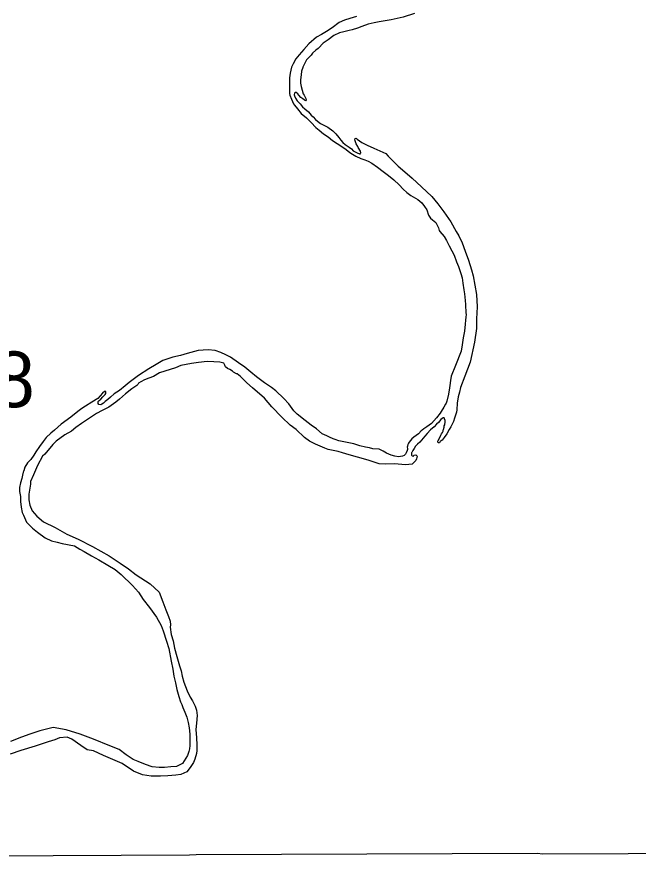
# Model space of a CAD drawing. Extents: x -939622 to -934245, y 1383184 to 1385301.
# Drawn here: x -934941.92 to -934927.78, y 1384141.74 to 1384160.87 of the extents above; entities that cross this region are included whole.
import ezdxf

# ---------------------------------------------------------------- set-up
doc = ezdxf.new("R2010")
doc.units = 0
for name, color, linetype in [('Level 2', 7, 'Continuous'), ('Level 25', 7, 'Continuous'), ('Level 9', 7, 'Continuous')]:
    doc.layers.add(name, color=color, linetype=linetype)

msp = doc.modelspace()

# ---------------------------------------------------------------- linework, layer by layer
at = {"layer": 'Level 2'}
for points in [[(-934947.638, 1384141.744), (-934945.903, 1384141.756), (-934945.756, 1384141.758), (-934937.986, 1384141.797), (-934937.836, 1384141.805), (-934930.069, 1384141.837), (-934929.952, 1384141.824), (-934922.146, 1384141.851), (-934914.226, 1384141.87), (-934913.768, 1384141.883)], [(-934947.578, 1384141.745), (-934945.903, 1384141.756), (-934945.756, 1384141.758), (-934937.986, 1384141.797), (-934937.836, 1384141.805), (-934930.069, 1384141.837), (-934929.952, 1384141.824), (-934922.146, 1384141.851), (-934914.226, 1384141.87), (-934913.768, 1384141.883)]]:
    msp.add_lwpolyline(points, dxfattribs=at)
at = {"layer": 'Level 9'}
for points in [[(-934932.864, 1384160.941), (-934933.124, 1384160.862), (-934933.398, 1384160.796), (-934933.667, 1384160.756), (-934933.781, 1384160.73), (-934933.921, 1384160.698), (-934934.067, 1384160.648), (-934934.165, 1384160.611), (-934934.285, 1384160.573), (-934934.356, 1384160.554), (-934934.473, 1384160.526), (-934934.574, 1384160.503), (-934934.702, 1384160.438), (-934934.83, 1384160.341), (-934934.945, 1384160.264), (-934935.049, 1384160.155), (-934935.061, 1384160.148), (-934935.111, 1384160.106), (-934935.185, 1384160.042), (-934935.214, 1384159.993), (-934935.285, 1384159.923), (-934935.327, 1384159.887), (-934935.408, 1384159.717), (-934935.408, 1384159.714), (-934935.437, 1384159.627), (-934935.445, 1384159.546), (-934935.458, 1384159.432), (-934935.457, 1384159.354), (-934935.444, 1384159.279), (-934935.422, 1384159.195), (-934935.4, 1384159.114), (-934935.379, 1384159.087), (-934935.354, 1384159.04), (-934935.339, 1384159.007), (-934935.332, 1384158.977), (-934935.347, 1384158.953), (-934935.407, 1384159), (-934935.45, 1384159.032), (-934935.495, 1384159.08), (-934935.523, 1384159.113), (-934935.556, 1384159.145), (-934935.577, 1384159.145), (-934935.595, 1384159.127), (-934935.606, 1384159.093), (-934935.597, 1384159.069), (-934935.572, 1384159.013), (-934935.533, 1384158.956), (-934935.469, 1384158.885), (-934935.411, 1384158.82), (-934935.36, 1384158.776), (-934935.278, 1384158.702), (-934935.214, 1384158.631), (-934935.171, 1384158.589), (-934935.12, 1384158.533), (-934935.074, 1384158.491), (-934935.005, 1384158.441), (-934934.932, 1384158.403), (-934934.839, 1384158.357), (-934934.724, 1384158.274), (-934934.654, 1384158.203), (-934934.59, 1384158.12), (-934934.541, 1384158.061), (-934934.496, 1384158.004), (-934934.441, 1384157.963), (-934934.351, 1384157.898), (-934934.302, 1384157.86), (-934934.26, 1384157.818), (-934934.199, 1384157.786), (-934934.157, 1384157.766), (-934934.133, 1384157.754), (-934934.106, 1384157.742), (-934934.1, 1384157.755), (-934934.091, 1384157.77), (-934934.092, 1384157.812), (-934934.147, 1384157.892), (-934934.159, 1384157.916), (-934934.19, 1384157.975), (-934934.199, 1384157.996), (-934934.221, 1384158.065), (-934934.219, 1384158.095), (-934934.195, 1384158.107), (-934934.17, 1384158.084)], [(-934934.184, 1384160.872), (-934934.336, 1384160.825), (-934934.458, 1384160.79), (-934934.577, 1384160.737), (-934934.737, 1384160.615), (-934934.871, 1384160.532), (-934934.981, 1384160.465), (-934935.094, 1384160.406), (-934935.268, 1384160.248), (-934935.387, 1384160.12), (-934935.493, 1384160.004), (-934935.566, 1384159.907), (-934935.628, 1384159.798), (-934935.663, 1384159.72), (-934935.697, 1384159.587), (-934935.71, 1384159.479), (-934935.707, 1384159.425), (-934935.711, 1384159.329), (-934935.713, 1384159.239), (-934935.709, 1384159.185), (-934935.709, 1384159.119), (-934935.702, 1384159.083), (-934935.662, 1384158.991), (-934935.616, 1384158.886), (-934935.594, 1384158.859), (-934935.53, 1384158.77), (-934935.442, 1384158.669), (-934935.324, 1384158.566), (-934935.221, 1384158.459), (-934935.114, 1384158.35), (-934935.039, 1384158.288), (-934934.936, 1384158.205), (-934934.833, 1384158.135), (-934934.733, 1384158.052), (-934934.627, 1384157.984), (-934934.519, 1384157.914), (-934934.422, 1384157.846), (-934934.334, 1384157.778), (-934934.277, 1384157.743), (-934934.201, 1384157.693)], [(-934934.17, 1384158.084), (-934934.065, 1384158.01), (-934933.944, 1384157.943), (-934933.793, 1384157.876), (-934933.655, 1384157.818), (-934933.522, 1384157.76), (-934933.462, 1384157.694), (-934933.346, 1384157.573), (-934933.237, 1384157.466), (-934933.088, 1384157.336), (-934932.919, 1384157.192), (-934932.704, 1384156.994), (-934932.473, 1384156.781), (-934932.336, 1384156.611), (-934932.196, 1384156.427), (-934932.037, 1384156.201), (-934931.92, 1384155.981), (-934931.859, 1384155.883), (-934931.779, 1384155.725), (-934931.711, 1384155.534), (-934931.636, 1384155.328), (-934931.57, 1384155.112), (-934931.53, 1384154.975), (-934931.455, 1384154.547), (-934931.436, 1384154.265), (-934931.454, 1384153.991), (-934931.457, 1384153.775), (-934931.497, 1384153.466), (-934931.596, 1384153.005), (-934931.718, 1384152.688), (-934931.816, 1384152.432), (-934931.841, 1384152.326), (-934931.87, 1384152.218), (-934931.892, 1384152.077), (-934931.902, 1384151.926), (-934931.913, 1384151.872), (-934931.953, 1384151.734), (-934931.979, 1384151.658), (-934932.041, 1384151.54), (-934932.076, 1384151.474), (-934932.131, 1384151.377), (-934932.19, 1384151.292), (-934932.237, 1384151.237), (-934932.279, 1384151.201), (-934932.299, 1384151.173), (-934932.317, 1384151.17), (-934932.326, 1384151.17), (-934932.338, 1384151.194), (-934932.333, 1384151.209), (-934932.327, 1384151.227), (-934932.292, 1384151.297), (-934932.263, 1384151.345), (-934932.248, 1384151.378), (-934932.227, 1384151.409), (-934932.216, 1384151.439), (-934932.21, 1384151.463), (-934932.204, 1384151.475), (-934932.193, 1384151.529), (-934932.188, 1384151.562), (-934932.179, 1384151.586), (-934932.168, 1384151.65), (-934932.171, 1384151.682), (-934932.181, 1384151.718), (-934932.193, 1384151.739), (-934932.217, 1384151.739), (-934932.235, 1384151.73), (-934932.267, 1384151.705), (-934932.323, 1384151.638), (-934932.362, 1384151.596), (-934932.418, 1384151.535), (-934932.498, 1384151.468), (-934932.58, 1384151.386), (-934932.631, 1384151.325), (-934932.669, 1384151.279), (-934932.704, 1384151.237), (-934932.745, 1384151.185), (-934932.796, 1384151.14), (-934932.84, 1384151.094), (-934932.872, 1384151.046), (-934932.905, 1384151), (-934932.925, 1384150.955), (-934932.931, 1384150.943), (-934932.933, 1384150.892), (-934932.921, 1384150.877), (-934932.891, 1384150.868), (-934932.879, 1384150.889), (-934932.87, 1384150.892), (-934932.837, 1384150.896), (-934932.807, 1384150.869), (-934932.824, 1384150.806), (-934932.839, 1384150.77), (-934932.916, 1384150.691), (-934933.071, 1384150.671), (-934933.152, 1384150.681), (-934933.32, 1384150.697), (-934933.517, 1384150.688), (-934933.67, 1384150.695), (-934933.92, 1384150.776), (-934934.16, 1384150.848), (-934934.35, 1384150.902), (-934934.503, 1384150.945)], [(-934934.201, 1384157.693), (-934934.087, 1384157.641), (-934933.999, 1384157.612), (-934933.924, 1384157.58), (-934933.84, 1384157.539), (-934933.71, 1384157.448), (-934933.577, 1384157.348), (-934933.456, 1384157.256), (-934933.338, 1384157.159), (-934933.216, 1384157.043), (-934933.122, 1384156.943), (-934933.043, 1384156.866), (-934932.949, 1384156.798), (-934932.79, 1384156.713), (-934932.696, 1384156.63), (-934932.635, 1384156.553), (-934932.589, 1384156.476), (-934932.545, 1384156.35), (-934932.499, 1384156.285), (-934932.46, 1384156.25), (-934932.381, 1384156.185), (-934932.317, 1384156.065), (-934932.301, 1384156.006), (-934932.292, 1384155.985), (-934932.191, 1384155.869), (-934932.136, 1384155.774), (-934932.075, 1384155.655), (-934932.019, 1384155.541), (-934931.961, 1384155.44), (-934931.911, 1384155.288), (-934931.868, 1384155.183), (-934931.815, 1384155.025), (-934931.783, 1384154.926), (-934931.764, 1384154.804), (-934931.741, 1384154.651), (-934931.731, 1384154.564), (-934931.721, 1384154.486), (-934931.711, 1384154.408), (-934931.703, 1384154.318), (-934931.702, 1384154.24), (-934931.699, 1384154.21), (-934931.698, 1384154.132), (-934931.691, 1384154.093), (-934931.7, 1384154.033), (-934931.708, 1384153.964), (-934931.712, 1384153.874), (-934931.731, 1384153.717), (-934931.756, 1384153.561), (-934931.778, 1384153.402), (-934931.806, 1384153.257), (-934931.933, 1384152.931), (-934932.029, 1384152.693), (-934932.046, 1384152.594), (-934932.059, 1384152.476), (-934932.067, 1384152.422), (-934932.095, 1384152.281), (-934932.132, 1384152.124), (-934932.147, 1384152.079), (-934932.158, 1384152.049), (-934932.196, 1384151.982), (-934932.258, 1384151.882), (-934932.281, 1384151.846), (-934932.367, 1384151.74), (-934932.482, 1384151.615), (-934932.586, 1384151.539), (-934932.651, 1384151.493), (-934932.689, 1384151.462), (-934932.716, 1384151.444), (-934932.778, 1384151.38), (-934932.825, 1384151.34), (-934932.879, 1384151.304), (-934932.929, 1384151.261), (-934932.988, 1384151.191), (-934933, 1384151.164), (-934933.017, 1384151.134), (-934933.026, 1384151.094), (-934933.029, 1384151.076), (-934933.028, 1384151.046), (-934933.028, 1384151.022), (-934933.036, 1384150.995), (-934933.054, 1384150.944), (-934933.071, 1384150.914), (-934933.101, 1384150.886), (-934933.139, 1384150.868), (-934933.229, 1384150.857), (-934933.313, 1384150.871), (-934933.394, 1384150.894), (-934933.5, 1384150.941), (-934933.578, 1384150.985), (-934933.672, 1384151.028), (-934933.813, 1384151.036), (-934933.888, 1384151.058), (-934933.984, 1384151.072), (-934934.11, 1384151.106), (-934934.248, 1384151.147), (-934934.398, 1384151.177), (-934934.591, 1384151.217), (-934934.675, 1384151.246), (-934934.72, 1384151.26), (-934934.804, 1384151.301), (-934934.862, 1384151.333)], [(-934934.862, 1384151.333), (-934934.964, 1384151.38), (-934935.097, 1384151.492), (-934935.218, 1384151.571), (-934935.354, 1384151.683), (-934935.536, 1384151.825), (-934935.615, 1384151.899), (-934935.722, 1384152.057), (-934935.837, 1384152.178), (-934936.019, 1384152.359), (-934936.122, 1384152.429), (-934936.279, 1384152.535), (-934936.461, 1384152.677), (-934936.591, 1384152.783), (-934936.724, 1384152.895), (-934936.869, 1384152.995), (-934937.051, 1384153.122), (-934937.156, 1384153.177), (-934937.274, 1384153.23), (-934937.403, 1384153.273), (-934937.565, 1384153.286), (-934937.789, 1384153.271), (-934938.043, 1384153.204), (-934938.192, 1384153.157), (-934938.362, 1384153.119), (-934938.595, 1384153.049), (-934938.746, 1384152.954), (-934938.913, 1384152.856), (-934939.144, 1384152.703), (-934939.358, 1384152.546), (-934939.452, 1384152.47), (-934939.577, 1384152.366), (-934939.699, 1384152.29), (-934939.784, 1384152.213), (-934939.844, 1384152.162), (-934939.903, 1384152.11), (-934939.941, 1384152.079), (-934939.983, 1384152.049), (-934940.004, 1384152.036), (-934940.052, 1384152.042), (-934940.067, 1384152.071), (-934940.061, 1384152.114), (-934940.044, 1384152.135), (-934940.005, 1384152.168), (-934939.958, 1384152.223), (-934939.905, 1384152.275), (-934939.89, 1384152.299), (-934939.89, 1384152.314), (-934939.888, 1384152.344), (-934939.921, 1384152.344), (-934939.965, 1384152.304), (-934940.074, 1384152.182), (-934940.211, 1384152.099), (-934940.35, 1384152.005), (-934940.437, 1384151.952), (-934940.529, 1384151.888), (-934940.686, 1384151.76), (-934940.908, 1384151.598), (-934941.062, 1384151.463), (-934941.142, 1384151.393), (-934941.245, 1384151.296), (-934941.316, 1384151.205), (-934941.398, 1384151.093), (-934941.486, 1384150.965), (-934941.53, 1384150.89), (-934941.598, 1384150.796), (-934941.672, 1384150.714), (-934941.736, 1384150.62), (-934941.759, 1384150.538), (-934941.762, 1384150.538), (-934941.785, 1384150.436), (-934941.802, 1384150.358), (-934941.83, 1384150.264), (-934941.853, 1384150.153), (-934941.852, 1384150.066), (-934941.829, 1384149.949), (-934941.834, 1384149.841), (-934941.82, 1384149.712), (-934941.791, 1384149.587), (-934941.764, 1384149.527), (-934941.699, 1384149.366), (-934941.556, 1384149.233), (-934941.447, 1384149.138), (-934941.272, 1384149.011), (-934941.124, 1384148.941), (-934941.001, 1384148.913), (-934940.881, 1384148.885), (-934940.607, 1384148.832), (-934940.484, 1384148.752), (-934940.381, 1384148.703), (-934940.215, 1384148.603), (-934940.052, 1384148.509), (-934939.841, 1384148.386), (-934939.681, 1384148.292), (-934939.542, 1384148.174), (-934939.284, 1384147.925), (-934939.147, 1384147.777), (-934939.037, 1384147.605), (-934938.897, 1384147.427), (-934938.741, 1384147.204), (-934938.631, 1384147.016)], [(-934934.503, 1384150.945), (-934934.602, 1384150.974), (-934934.833, 1384151.018), (-934934.906, 1384151.053), (-934935.12, 1384151.14), (-934935.258, 1384151.208), (-934935.367, 1384151.296), (-934935.561, 1384151.474), (-934935.694, 1384151.577), (-934935.888, 1384151.757), (-934936.11, 1384151.994), (-934936.283, 1384152.19), (-934936.556, 1384152.426), (-934936.683, 1384152.535), (-934936.747, 1384152.607), (-934936.826, 1384152.684), (-934936.902, 1384152.74), (-934936.917, 1384152.739), (-934936.983, 1384152.783), (-934937.01, 1384152.807), (-934937.071, 1384152.842), (-934937.125, 1384152.863), (-934937.17, 1384152.904), (-934937.18, 1384152.937), (-934937.204, 1384152.987), (-934937.298, 1384153.007), (-934937.429, 1384153.014), (-934937.588, 1384153.021), (-934937.78, 1384153.001), (-934937.944, 1384152.977), (-934938.186, 1384152.929), (-934938.308, 1384152.882), (-934938.669, 1384152.766), (-934938.808, 1384152.683), (-934938.913, 1384152.646), (-934939.011, 1384152.608), (-934939.091, 1384152.559), (-934939.145, 1384152.528), (-934939.165, 1384152.498), (-934939.186, 1384152.474), (-934939.296, 1384152.4), (-934939.441, 1384152.287), (-934939.58, 1384152.165), (-934939.666, 1384152.101), (-934939.823, 1384151.988), (-934939.975, 1384151.905), (-934940.1, 1384151.843), (-934940.218, 1384151.763), (-934940.441, 1384151.61), (-934940.575, 1384151.518), (-934940.675, 1384151.439), (-934940.821, 1384151.353), (-934941.017, 1384151.212), (-934941.099, 1384151.136), (-934941.282, 1384150.917), (-934941.332, 1384150.871), (-934941.446, 1384150.66), (-934941.539, 1384150.442), (-934941.603, 1384150.291), (-934941.608, 1384150.231), (-934941.641, 1384150.006), (-934941.645, 1384149.874), (-934941.62, 1384149.754), (-934941.567, 1384149.626), (-934941.461, 1384149.504), (-934941.309, 1384149.377), (-934941.047, 1384149.249), (-934940.779, 1384149.096), (-934940.52, 1384148.983), (-934940.194, 1384148.813), (-934939.814, 1384148.605), (-934939.563, 1384148.435), (-934939.373, 1384148.305), (-934939.197, 1384148.167), (-934938.88, 1384147.964), (-934938.677, 1384147.778), (-934938.59, 1384147.554), (-934938.525, 1384147.369), (-934938.463, 1384147.219), (-934938.425, 1384147.118), (-934938.421, 1384147.031), (-934938.43, 1384146.977), (-934938.406, 1384146.815), (-934938.359, 1384146.666), (-934938.324, 1384146.498), (-934938.271, 1384146.313), (-934938.211, 1384146.1), (-934938.177, 1384145.984), (-934938.151, 1384145.861), (-934938.119, 1384145.724), (-934938.036, 1384145.53), (-934937.974, 1384145.386), (-934937.916, 1384145.303), (-934937.855, 1384145.184), (-934937.829, 1384145.091), (-934937.813, 1384144.965), (-934937.828, 1384144.797), (-934937.841, 1384144.65), (-934937.83, 1384144.461), (-934937.819, 1384144.302), (-934937.817, 1384144.17)], [(-934938.631, 1384147.016), (-934938.584, 1384146.897), (-934938.512, 1384146.661), (-934938.453, 1384146.49), (-934938.401, 1384146.203), (-934938.369, 1384146.026), (-934938.34, 1384145.862), (-934938.308, 1384145.709), (-934938.273, 1384145.559), (-934938.226, 1384145.401), (-934938.191, 1384145.281), (-934938.163, 1384145.216), (-934938.136, 1384145.15), (-934938.089, 1384145.043), (-934938.049, 1384144.929), (-934938.02, 1384144.809), (-934937.995, 1384144.684), (-934937.978, 1384144.546), (-934937.981, 1384144.372), (-934937.98, 1384144.288), (-934937.988, 1384144.213), (-934938.002, 1384144.149), (-934938.034, 1384144.056), (-934938.142, 1384143.874), (-934938.285, 1384143.809), (-934938.414, 1384143.799), (-934938.554, 1384143.782), (-934938.677, 1384143.783), (-934938.836, 1384143.802), (-934938.987, 1384143.857), (-934939.158, 1384143.923), (-934939.267, 1384143.964), (-934939.427, 1384144.07), (-934939.584, 1384144.194), (-934939.798, 1384144.278), (-934940.168, 1384144.432), (-934940.472, 1384144.541), (-934940.791, 1384144.645), (-934941.088, 1384144.692), (-934941.389, 1384144.622), (-934941.619, 1384144.541), (-934941.81, 1384144.478), (-934942.06, 1384144.378)], [(-934937.817, 1384144.17), (-934937.828, 1384144.101), (-934937.865, 1384143.977), (-934937.897, 1384143.899), (-934937.968, 1384143.784), (-934938.05, 1384143.687), (-934938.184, 1384143.628), (-934938.301, 1384143.608), (-934938.483, 1384143.594), (-934938.648, 1384143.591), (-934938.86, 1384143.591), (-934939.055, 1384143.622), (-934939.257, 1384143.703), (-934939.517, 1384143.879), (-934939.942, 1384144.057), (-934940.171, 1384144.164), (-934940.315, 1384144.186), (-934940.46, 1384144.284), (-934940.662, 1384144.428), (-934940.774, 1384144.477), (-934940.941, 1384144.457), (-934941.048, 1384144.416), (-934941.206, 1384144.369), (-934941.499, 1384144.269), (-934941.821, 1384144.172), (-934942.065, 1384144.087)]]:
    msp.add_lwpolyline(points, dxfattribs=at)

# ---------------------------------------------------------------- texts
at = {"layer": 'Level 25'}
msp.add_text('2.78', height=1.2672, dxfattribs=at).set_placement((-934944.806, 1384151.983))

doc.saveas('drawing.dxf')
